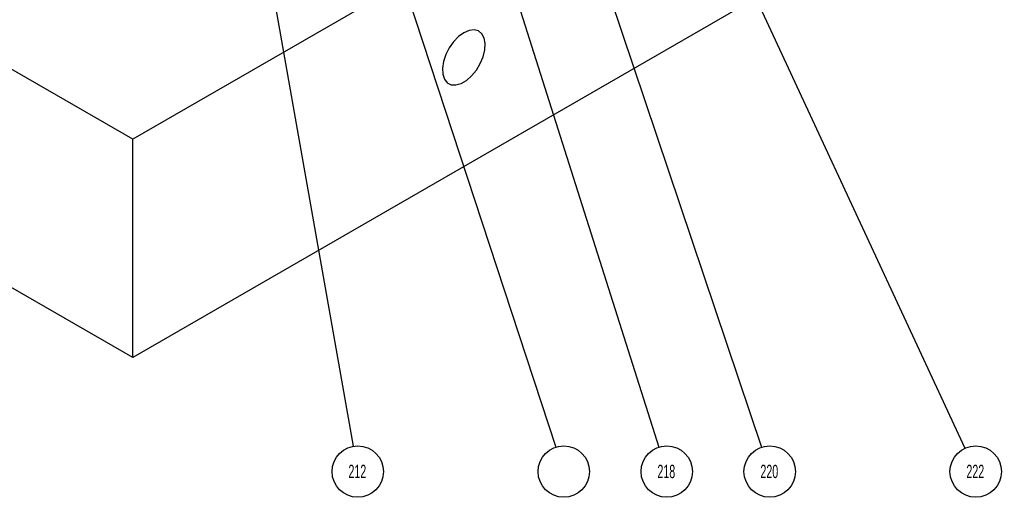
# Model space of a CAD drawing. Header units: inches. Extents: x 1880 to 2363, y -453 to -54.
# Tile 990 of 1056: x 2153.02 to 2160.38, y -278.05 to -274.48. Entities that reach past the tile are written whole.
import ezdxf

# ---------------------------------------------------------------- set-up
doc = ezdxf.new("R2010")
doc.units = ezdxf.units.IN
doc.header["$LTSCALE"] = 0.5
doc.header["$MEASUREMENT"] = 0
doc.layers.add('DST-M-S', color=53, linetype='Continuous')
doc.layers.add('SID-M-S', color=105, linetype='Continuous')
doc.styles.add('SLDTEXTSTYLE0', font='TXT', dxfattribs={"width": 0.595745})

msp = doc.modelspace()

# ---------------------------------------------------------------- linework, layer by layer
at = {"layer": 'DST-M-S', "linetype": 'Continuous', "lineweight": 25}
for p, q in [((2163.76464, -269.65813), (2153.86514, -275.37299)), ((2153.86514, -275.37299), (2145.02631, -270.27044)), ((2163.76464, -271.29121), (2153.86514, -277.00607)), ((2153.86514, -277.00607), (2145.02631, -271.90352)), ((2156.34002, -274.57583), (2156.30018, -274.60464)), ((2156.37985, -274.55864), (2156.34002, -274.57583)), ((2156.41719, -274.55416), (2156.37985, -274.55864)), ((2156.44968, -274.56266), (2156.41719, -274.55416)), ((2156.47527, -274.58361), (2156.44968, -274.56266)), ((2156.49237, -274.6157), (2156.47527, -274.58361)), ((2156.26284, -274.64326), (2156.23035, -274.68927)), ((2156.30018, -274.60464), (2156.26284, -274.64326)), ((2156.49989, -274.6569), (2156.49237, -274.6157)), ((2156.49737, -274.70464), (2156.49989, -274.6569)), ((2156.20476, -274.73978), (2156.18766, -274.7916)), ((2156.23035, -274.68927), (2156.20476, -274.73978)), ((2156.48496, -274.7559), (2156.49737, -274.70464)), ((2156.18766, -274.7916), (2156.18014, -274.8415)), ((2156.43418, -274.85612), (2156.46345, -274.80748)), ((2156.46345, -274.80748), (2156.48496, -274.7559)), ((2156.18014, -274.8415), (2156.18266, -274.88632)), ((2156.18266, -274.88632), (2156.19507, -274.92326)), ((2156.39899, -274.89877), (2156.43418, -274.85612)), ((2156.19507, -274.92326), (2156.21658, -274.94999)), ((2156.21658, -274.94999), (2156.24586, -274.96483)), ((2156.28104, -274.96686), (2156.31994, -274.95594)), ((2156.31994, -274.95594), (2156.36009, -274.93275)), ((2156.36009, -274.93275), (2156.39899, -274.89877)), ((2156.24586, -274.96483), (2156.28104, -274.96686)), ((2153.86514, -277.00607), (2153.86514, -275.37299))]:
    msp.add_line(p, q, dxfattribs=at)
at = {"layer": 'SID-M-S'}
for p, q in [((2154.00146, -269.12078), (2155.51374, -277.66897)), ((2155.23309, -269.59368), (2157.79929, -277.67505)), ((2155.87358, -269.67434), (2158.56624, -277.67607)), ((2156.67376, -270.32931), (2160.08679, -277.6839)), ((2154.91759, -271.24532), (2157.02745, -277.67562))]:
    msp.add_line(p, q, dxfattribs=at)
for centre in [(2155.54725, -277.8584), (2157.08742, -277.8584), (2157.85751, -277.8584), (2158.62759, -277.8584), (2160.16777, -277.8584)]:
    msp.add_circle(centre, 0.19237, dxfattribs=at)

# ---------------------------------------------------------------- texts
at = {"layer": 'SID-M-S', "char_height": 0.1, "attachment_point": 2, "style": 'SLDTEXTSTYLE0'}
for s, insert in [('212', (2155.54423, -277.8073)), ('218', (2157.85449, -277.8073)), ('220', (2158.62457, -277.8073)), ('222', (2160.16475, -277.8073))]:
    msp.add_mtext(s, dxfattribs=dict(at, insert=insert))

doc.saveas('drawing.dxf')
